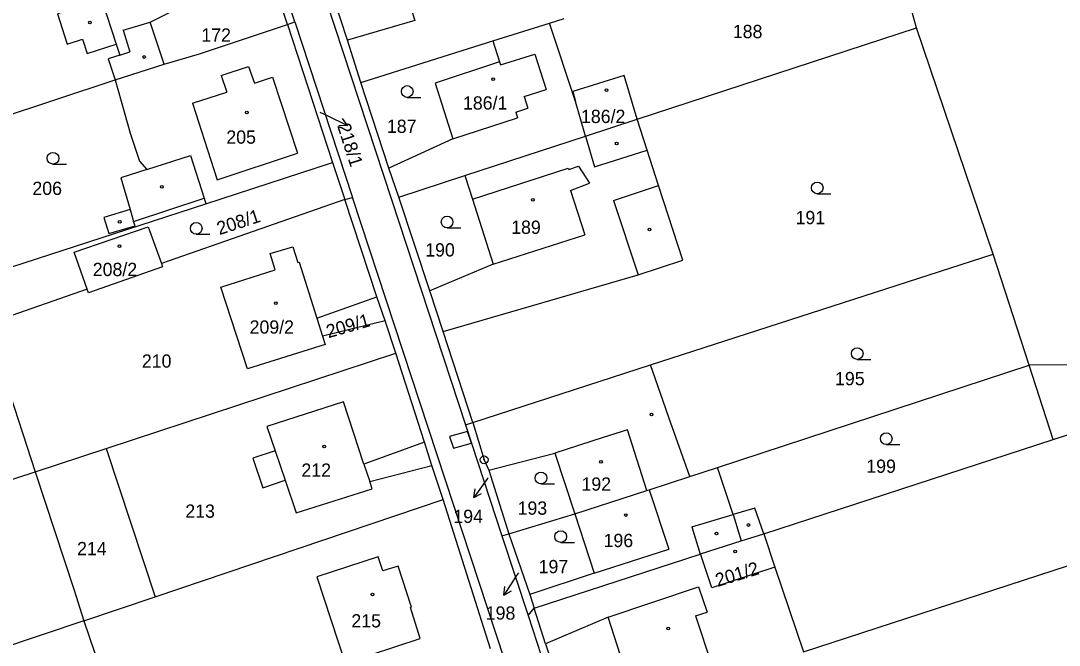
# Model space of a CAD drawing. Extents: x -562167 to -556918, y -1077891 to -1070763.
# Drawn here: x -558298.2 to -558165.1, y -1073108.6 to -1073028.6 of the extents above; entities that cross this region are included whole.
import ezdxf

# ---------------------------------------------------------------- set-up
doc = ezdxf.new("R2010")
doc.units = 0
for name, color, linetype in [('Hranice parcel', 7, 'Continuous'), ('Parcelní čísla', 7, 'Continuous'), ('Pop  PČ popisy', 7, 'Continuous'), ('Vnitřní kresba', 7, 'Continuous'), ('Věcná břemena k části', 7, 'Continuous'), ('Značky bodu BP', 7, 'Continuous'), ('Značky budov', 7, 'Continuous'), ('Značky kultur', 7, 'Continuous')]:
    doc.layers.add(name, color=color, linetype=linetype)

msp = doc.modelspace()

# ---------------------------------------------------------------- linework, layer by layer
at = {"layer": 'Hranice parcel'}
for p, q in [((-558263.04, -1073028.73), (-558268.63, -1073011.61)), ((-558183.36, -1073029.48), (-558187.56, -1073014.31)), ((-558264, -1073029.04), (-558268.6, -1073015.09)), ((-558256.31, -1073031.08), (-558259.34, -1073021.69)), ((-558264, -1073029.04), (-558263.04, -1073028.73)), ((-558264, -1073029.04), (-558258.25, -1073046.74)), ((-558263.04, -1073028.73), (-558255.65, -1073051.21)), ((-558237.7, -1073031.16), (-558230.41, -1073028.87)), ((-558230.41, -1073028.87), (-558228.53, -1073028.28)), ((-558227.07, -1073038.93), (-558230.41, -1073028.87)), ((-558219.19, -1073041.2), (-558183.36, -1073029.48)), ((-558173.56, -1073058.47), (-558183.36, -1073029.48)), ((-558254.6, -1073036.47), (-558256.31, -1073031.08)), ((-558254.6, -1073036.47), (-558237.7, -1073031.16)), ((-558286.11, -1073036.13), (-558279.8, -1073034.13)), ((-558310.15, -1073044.15), (-558286.11, -1073036.13)), ((-558251.01, -1073047.47), (-558254.6, -1073036.47)), ((-558225.8, -1073043.36), (-558227.07, -1073038.93)), ((-558225.8, -1073043.36), (-558219.19, -1073041.2)), ((-558241.25, -1073048.41), (-558225.8, -1073043.36)), ((-558274.46, -1073052.02), (-558258.25, -1073046.74)), ((-558258.25, -1073046.74), (-558256.67, -1073051.49)), ((-558249.74, -1073051.19), (-558251.01, -1073047.47)), ((-558249.74, -1073051.19), (-558241.25, -1073048.41)), ((-558304.37, -1073061.74), (-558274.46, -1073052.02)), ((-558256.67, -1073051.49), (-558280.17, -1073059.67)), ((-558256.67, -1073051.49), (-558255.65, -1073051.21)), ((-558252.55, -1073063.94), (-558256.67, -1073051.49)), ((-558245.75, -1073063.21), (-558249.74, -1073051.19)), ((-558291.35, -1073058.23), (-558281.85, -1073054.97)), ((-558281.85, -1073054.97), (-558280.17, -1073059.67)), ((-558289.67, -1073062.98), (-558291.35, -1073058.23)), ((-558217.48, -1073072.69), (-558173.56, -1073058.47)), ((-558168.95, -1073072.74), (-558173.56, -1073058.47)), ((-558280.01, -1073060.12), (-558289.51, -1073063.45)), ((-558280.17, -1073059.67), (-558280.01, -1073060.12)), ((-558289.67, -1073062.98), (-558302.51, -1073067.46)), ((-558289.51, -1073063.45), (-558289.67, -1073062.98)), ((-558260.24, -1073066.71), (-558252.55, -1073063.94)), ((-558251.5, -1073067.05), (-558252.55, -1073063.94)), ((-558244.04, -1073068.4), (-558245.75, -1073063.21)), ((-558260.24, -1073066.71), (-558259.51, -1073069)), ((-558302.51, -1073067.46), (-558296.34, -1073086.41)), ((-558251.5, -1073067.05), (-558259.51, -1073069)), ((-558250.13, -1073071.17), (-558251.5, -1073067.05)), ((-558240.25, -1073080.06), (-558244.04, -1073068.4)), ((-558287.25, -1073083.41), (-558250.13, -1073071.17)), ((-558246.42, -1073082.6), (-558250.13, -1073071.17)), ((-558240.25, -1073080.06), (-558217.48, -1073072.69)), ((-558208.9, -1073085.82), (-558168.95, -1073072.74)), ((-558165.88, -1073082.25), (-558168.95, -1073072.74)), ((-558165.88, -1073082.25), (-558139.31, -1073073.59)), ((-558241.2, -1073080.36), (-558240.25, -1073080.06)), ((-558241.2, -1073080.36), (-558236.51, -1073094.61)), ((-558245.48, -1073085.57), (-558246.42, -1073082.6)), ((-558202.96, -1073094.33), (-558165.88, -1073082.25)), ((-558296.34, -1073086.41), (-558287.25, -1073083.41)), ((-558287.25, -1073083.41), (-558280.98, -1073102.42)), ((-558197.88, -1073109.47), (-558119.95, -1073084.03)), ((-558344.16, -1073101.98), (-558296.34, -1073086.41)), ((-558244.06, -1073089.92), (-558245.48, -1073085.57)), ((-558238.19, -1073086.2), (-558235.61, -1073094.34)), ((-558212.44, -1073086.98), (-558208.9, -1073085.82)), ((-558280.98, -1073102.42), (-558244.06, -1073089.92)), ((-558237.96, -1073109.08), (-558244.06, -1073089.92)), ((-558235.61, -1073094.34), (-558227.19, -1073091.76)), ((-558236.51, -1073094.61), (-558235.61, -1073094.34)), ((-558236.51, -1073094.61), (-558233.16, -1073104.82)), ((-558235.61, -1073094.34), (-558232.95, -1073102.13)), ((-558202.96, -1073094.33), (-558201.52, -1073098.62)), ((-558201.52, -1073098.62), (-558197.88, -1073109.47)), ((-558290.09, -1073105.48), (-558280.98, -1073102.42)), ((-558232.95, -1073102.13), (-558232.39, -1073103.87)), ((-558233.16, -1073104.82), (-558232.39, -1073103.87)), ((-558230.94, -1073108.42), (-558232.39, -1073103.87)), ((-558233.16, -1073104.82), (-558228.45, -1073119.15)), ((-558290.09, -1073105.48), (-558305.82, -1073110.78)), ((-558290.09, -1073105.48), (-558283.74, -1073124.32)), ((-558230.94, -1073108.42), (-558227.49, -1073118.84))]:
    msp.add_line(p, q, dxfattribs=at)
for points in [[(-558282.86, -1072948.29), (-558283.33, -1072951.97), (-558260.02, -1073022.98), (-558250.69, -1073051.5), (-558241.2, -1073080.36)], [(-558279.8, -1073034.13), (-558281.62, -1073028.77), (-558276.21, -1073026.08), (-558269.79, -1073023.98), (-558272.62, -1073015.3), (-558268.6, -1073015.09)], [(-558290.19, -1073018.62), (-558287.78, -1073025.88), (-558293.48, -1073027.7), (-558292.24, -1073031.58), (-558290.27, -1073030.94), (-558289.67, -1073032.77), (-558285.97, -1073031.56), (-558285.49, -1073032.97), (-558286.97, -1073033.44), (-558286.11, -1073036.13)], [(-558250.74, -1073018.91), (-558250.5, -1073019.65), (-558247.7, -1073028.52), (-558256.31, -1073031.08)], [(-558279.8, -1073034.13), (-558275.26, -1073032.81), (-558264, -1073029.04)], [(-558237.7, -1073031.16), (-558236.82, -1073033.83), (-558245.08, -1073036.56), (-558242.8, -1073043.72), (-558251.01, -1073047.47)], [(-558286.11, -1073036.13), (-558284.15, -1073042.97), (-558282.96, -1073046.55), (-558282.03, -1073047.63), (-558285.38, -1073048.7), (-558284.17, -1073052.77), (-558287.53, -1073053.77), (-558286.9, -1073055.86), (-558283.54, -1073054.84), (-558283.72, -1073054.29), (-558274.68, -1073051.33), (-558274.46, -1073052.02)], [(-558219.19, -1073041.2), (-558220.85, -1073035.59), (-558227.43, -1073037.66), (-558227.07, -1073038.93)], [(-558244.04, -1073068.4), (-558219.06, -1073061.13), (-558213.34, -1073059.28), (-558216.46, -1073049.68), (-558217.92, -1073045.15), (-558219.19, -1073041.2)], [(-558241.25, -1073048.41), (-558240.28, -1073051.45), (-558237.62, -1073059.78), (-558245.75, -1073063.21)], [(-558194.69, -1073236.56), (-558230.74, -1073126.95), (-558255.65, -1073051.21)], [(-558259.51, -1073069), (-558259.18, -1073070.05), (-558269.12, -1073073.19), (-558272.55, -1073062.7), (-558265.57, -1073060.49), (-558266.22, -1073058.42), (-558263.33, -1073057.56), (-558262.69, -1073059.57), (-558262.52, -1073059.52), (-558260.24, -1073066.71)], [(-558212.44, -1073086.98), (-558215.14, -1073079.42), (-558215.84, -1073077.32), (-558217.48, -1073072.69)], [(-558139.31, -1073073.59), (-558139.8, -1073072.51), (-558168.95, -1073072.74)], [(-558246.42, -1073082.6), (-558254.2, -1073085.39), (-558256.84, -1073077.43), (-558266.65, -1073080.58), (-558265.59, -1073083.69), (-558268.44, -1073084.66), (-558267.16, -1073088.43), (-558264.31, -1073087.46), (-558262.9, -1073091.63), (-558253.15, -1073088.59), (-558253.46, -1073087.64), (-558245.48, -1073085.57)], [(-558240.25, -1073080.06), (-558238.8, -1073084.85), (-558238.19, -1073086.2)], [(-558238.19, -1073086.2), (-558229.73, -1073084.01), (-558227.19, -1073091.76)], [(-558296.34, -1073086.41), (-558291.35, -1073101.54), (-558290.09, -1073105.48)], [(-558202.96, -1073094.33), (-558204.11, -1073091.03), (-558206.88, -1073091.86), (-558208.9, -1073085.82)], [(-558227.19, -1073091.76), (-558217.94, -1073088.78), (-558217.64, -1073088.68), (-558212.44, -1073086.98)], [(-558227.19, -1073091.76), (-558224.7, -1073099.39), (-558232.95, -1073102.13)], [(-558211.05, -1073096.92), (-558205.83, -1073095.25), (-558202.96, -1073094.33)], [(-558248.11, -1073103.75), (-558249.8, -1073098.49), (-558251.77, -1073099.09), (-558252.36, -1073097.27), (-558260.26, -1073099.84), (-558256.62, -1073110.93), (-558246.99, -1073107.76), (-558248.25, -1073103.79), (-558248.11, -1073103.75)], [(-558232.39, -1073103.87), (-558211.11, -1073096.94), (-558211.05, -1073096.92)], [(-558201.52, -1073098.62), (-558209.62, -1073101.25), (-558211.05, -1073096.92)], [(-558219.09, -1073116.18), (-558219.65, -1073114.47), (-558221.16, -1073109.88), (-558221.3, -1073109.93), (-558222.89, -1073105.02), (-558230.94, -1073108.42)]]:
    msp.add_lwpolyline(points, dxfattribs=at)
at = {"layer": 'Pop  PČ popisy'}
for p, q in [((-558259.85, -1073040.28), (-558258.99, -1073040.69)), ((-558258.99, -1073040.69), (-558256.29, -1073042.01)), ((-558256.29, -1073042.01), (-558256.97, -1073041.12)), ((-558256.29, -1073042.01), (-558257.41, -1073042.02)), ((-558238.36, -1073087.25), (-558240.12, -1073089.68)), ((-558238.3, -1073087.17), (-558238.36, -1073087.25)), ((-558240.12, -1073089.68), (-558239.94, -1073088.57)), ((-558240.12, -1073089.68), (-558239.13, -1073089.16)), ((-558234.63, -1073099.69), (-558236.26, -1073102.21)), ((-558234.41, -1073099.35), (-558234.63, -1073099.69)), ((-558236.26, -1073102.21), (-558236.14, -1073101.09)), ((-558236.26, -1073102.21), (-558235.3, -1073101.64))]:
    msp.add_line(p, q, dxfattribs=at)
at = {"layer": 'Vnitřní kresba'}
for p, q in [((-558287.78, -1073025.88), (-558285.97, -1073031.56)), ((-558285.08, -1073029.79), (-558281.62, -1073028.77)), ((-558285.08, -1073029.79), (-558284.2, -1073032.56)), ((-558285.49, -1073032.97), (-558284.2, -1073032.56)), ((-558236.7, -1073034.2), (-558232.3, -1073032.84)), ((-558232.3, -1073032.84), (-558230.83, -1073037.4)), ((-558272.49, -1073035.57), (-558269, -1073034.43)), ((-558269, -1073034.43), (-558268.25, -1073036.57)), ((-558236.82, -1073033.83), (-558236.7, -1073034.2)), ((-558272.49, -1073035.57), (-558271.79, -1073037.71)), ((-558268.25, -1073036.57), (-558265.93, -1073035.81)), ((-558265.93, -1073035.81), (-558262.73, -1073045.54)), ((-558233.67, -1073038.3), (-558230.83, -1073037.4)), ((-558276.17, -1073039.13), (-558271.79, -1073037.71)), ((-558233.67, -1073038.3), (-558233.18, -1073039.79)), ((-558276.17, -1073039.13), (-558274.24, -1073045.13)), ((-558234.75, -1073040.3), (-558233.18, -1073039.79)), ((-558242.8, -1073043.72), (-558234.51, -1073041.01)), ((-558234.75, -1073040.3), (-558234.51, -1073041.01)), ((-558225.8, -1073043.36), (-558224.66, -1073047.29)), ((-558274.24, -1073045.13), (-558273.01, -1073048.95)), ((-558273.01, -1073048.95), (-558262.73, -1073045.54)), ((-558224.66, -1073047.29), (-558217.92, -1073045.15)), ((-558282.03, -1073047.63), (-558276.44, -1073045.83)), ((-558276.44, -1073045.83), (-558274.68, -1073051.33)), ((-558240.28, -1073051.45), (-558228.02, -1073047.47)), ((-558228.02, -1073047.47), (-558227.96, -1073047.64)), ((-558227.96, -1073047.64), (-558226.71, -1073047.23)), ((-558226.71, -1073047.23), (-558225.28, -1073049.41)), ((-558227.71, -1073050.32), (-558225.28, -1073049.41)), ((-558227.71, -1073050.32), (-558225.88, -1073056.01)), ((-558222.22, -1073051.59), (-558216.46, -1073049.68)), ((-558222.22, -1073051.59), (-558219.06, -1073061.13)), ((-558284.17, -1073052.77), (-558283.72, -1073054.29)), ((-558237.62, -1073059.78), (-558225.88, -1073056.01)), ((-558265.59, -1073083.69), (-558264.31, -1073087.46)), ((-558254.2, -1073085.39), (-558253.46, -1073087.64)), ((-558217.64, -1073088.68), (-558215.13, -1073096.31)), ((-558212.18, -1073093.45), (-558206.88, -1073091.86)), ((-558206.88, -1073091.86), (-558205.83, -1073095.25)), ((-558212.18, -1073093.45), (-558211.11, -1073096.94)), ((-558224.7, -1073099.39), (-558215.13, -1073096.31)), ((-558222.89, -1073105.02), (-558211.33, -1073101.15)), ((-558211.33, -1073101.15), (-558210.22, -1073104.37)), ((-558211.69, -1073104.85), (-558210.22, -1073104.37)), ((-558211.69, -1073104.85), (-558209.59, -1073111.17))]:
    msp.add_line(p, q, dxfattribs=at)
msp.add_lwpolyline([(-558217.94, -1073088.78), (-558220.44, -1073081), (-558223.56, -1073081.99), (-558229.73, -1073084.01)], dxfattribs=at)
at = {"layer": 'Věcná břemena k části'}
msp.add_lwpolyline([(-558240.91, -1073081.24), (-558243.22, -1073081.87), (-558242.71, -1073083.36), (-558240.42, -1073082.72)], close=True, dxfattribs=at)
at = {"layer": 'Značky bodu BP'}
for radius in [0.5, 0.0303]:
    msp.add_circle((-558238.8, -1073084.85), radius, dxfattribs=at)
at = {"layer": 'Značky budov'}
for centre in [(-558289.32, -1073028.8), (-558282.37, -1073033.22), (-558237.64, -1073036.05), (-558223.12, -1073037.47), (-558269.23, -1073040.33), (-558221.81, -1073044.29), (-558280.12, -1073049.87), (-558232.56, -1073051.51), (-558285.51, -1073054.34), (-558217.6, -1073055.32), (-558285.53, -1073057.45), (-558265.51, -1073064.78), (-558217.36, -1073079.06), (-558259.31, -1073083.16), (-558223.82, -1073085.12), (-558220.63, -1073091.93), (-558204.9, -1073093.21), (-558209, -1073094.3), (-558206.63, -1073096.62), (-558253.09, -1073102.12), (-558215.22, -1073106.48)]:
    msp.add_circle(centre, 0.175, dxfattribs=at)
at = {"layer": 'Značky kultur'}
for p, q in [((-558248.66, -1073038.39), (-558246.91, -1073038.39)), ((-558294.06, -1073046.94), (-558292.31, -1073046.94)), ((-558196.1, -1073050.74), (-558194.35, -1073050.74)), ((-558275.7, -1073055.93), (-558273.95, -1073055.93)), ((-558243.54, -1073055.12), (-558241.79, -1073055.12)), ((-558190.98, -1073071.98), (-558189.23, -1073071.98)), ((-558187.26, -1073082.89), (-558185.51, -1073082.89)), ((-558231.51, -1073087.94), (-558229.76, -1073087.94)), ((-558228.98, -1073095.44), (-558227.23, -1073095.44))]:
    msp.add_line(p, q, dxfattribs=at)
for centre in [(-558248.66, -1073037.64), (-558294.06, -1073046.19), (-558196.1, -1073049.99), (-558275.7, -1073055.18), (-558243.54, -1073054.37), (-558190.98, -1073071.23), (-558187.26, -1073082.14), (-558231.51, -1073087.19), (-558228.98, -1073094.69)]:
    msp.add_circle(centre, 0.75, dxfattribs=at)

# ---------------------------------------------------------------- texts
at = {"layer": 'Parcelní čísla'}
for s, p in [('172', (-558275.04, -1073031.25)), ('188', (-558206.92, -1073030.8)), ('186/1', (-558241.51, -1073039.96)), ('186/2', (-558226.38, -1073041.68)), ('187', (-558251.26, -1073042.95)), ('205', (-558271.84, -1073044.33)), ('206', (-558296.7, -1073050.9)), ('191', (-558198.88, -1073054.65)), ('189', (-558235.33, -1073055.89)), ('190', (-558246.35, -1073058.79)), ('208/2', (-558288.96, -1073061.3)), ('209/2', (-558268.86, -1073068.68)), ('210', (-558282.67, -1073073.04)), ('195', (-558193.82, -1073075.29)), ('212', (-558262.22, -1073087.02)), ('199', (-558189.81, -1073086.52)), ('192', (-558226.32, -1073088.81)), ('213', (-558277.1, -1073092.28)), ('193', (-558234.51, -1073091.89)), ('194', (-558242.74, -1073092.95)), ('196', (-558223.49, -1073096.04)), ('214', (-558290.97, -1073097.08)), ('197', (-558231.81, -1073099.39)), ('198', (-558238.59, -1073105.34)), ('215', (-558255.81, -1073106.34))]:
    msp.add_text(s, height=1.7, dxfattribs=at).set_placement(p)
for s, rotation, p in [('218/1', 288, (-558257.65, -1073042.03)), ('208/1', 18, (-558272.74, -1073056.06)), ('209/1', 16, (-558258.76, -1073069.27)), ('201/2', 17, (-558208.86, -1073101.15))]:
    msp.add_text(s, height=1.7, rotation=rotation, dxfattribs=at).set_placement(p)

doc.saveas('drawing.dxf')
